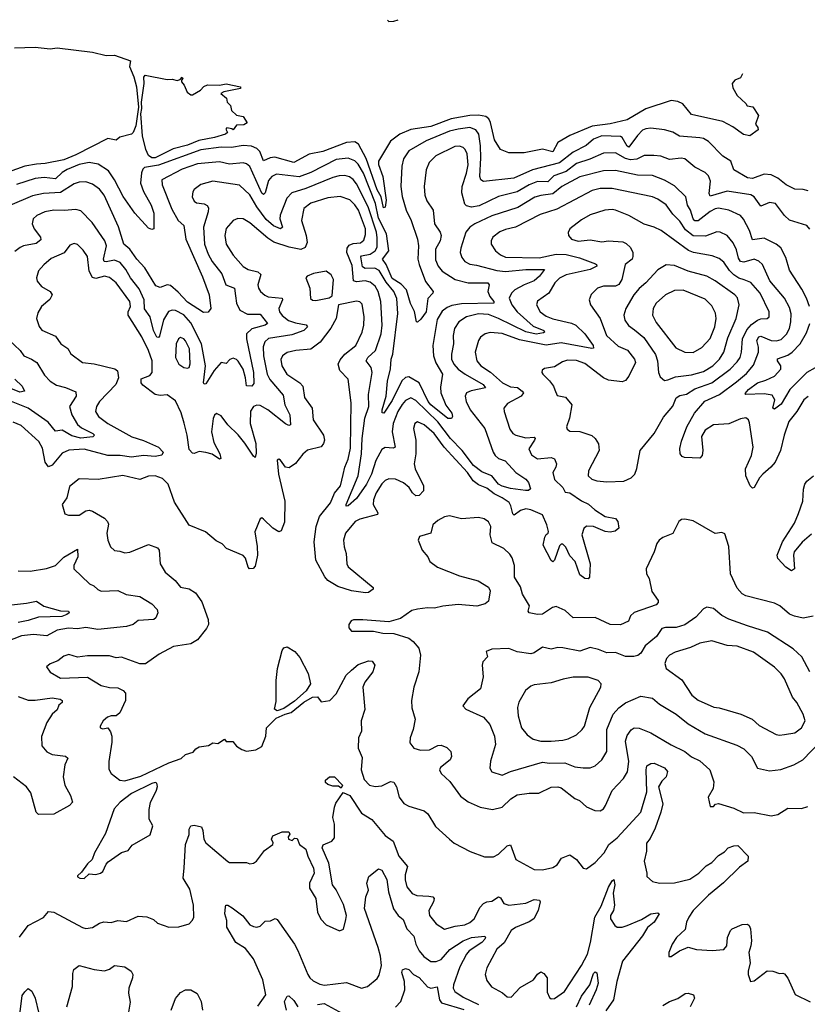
# Model space of a CAD drawing. Extents: x 1678759 to 1859541, y 384609 to 522867.
# Tile 334 of 466: x 1767054 to 1771709, y 514429 to 520252. Entities that reach past the tile are written whole.
import ezdxf

# ---------------------------------------------------------------- set-up
doc = ezdxf.new("R2010")
doc.units = 0

msp = doc.modelspace()

# ---------------------------------------------------------------- linework, layer by layer
at = {"layer": '0CON20XD'}
for points in [[(1769227, 520249.3), (1769235, 520242), (1769265, 520242.9), (1769291, 520252)], [(1767023.6, 520086.4), (1767145, 520090), (1767235, 520080), (1767275.6, 520085.6), (1767485, 520060.6), (1767565, 520040.5), (1767615, 520042.2), (1767708.2, 520008.2), (1767702.1, 519975), (1767727.8, 519915), (1767743.5, 519855), (1767756.7, 519735), (1767739.6, 519625), (1767725, 519584), (1767715, 519574.2), (1767645, 519556.7), (1767625, 519538.8), (1767575, 519548.8), (1767385, 519452.8), (1767315, 519423.7), (1767205, 519401.3), (1767153, 519397), (1767085, 519385.8), (1766935, 519332.4)], [(1771325.3, 519931.5), (1771315, 519907.5), (1771280, 519895), (1771264.4, 519875.6), (1771269.7, 519849.7), (1771294.3, 519804.3), (1771346.4, 519756.4), (1771353.3, 519743.3), (1771386.4, 519736.4), (1771420, 519685), (1771403.3, 519635), (1771417.5, 519615), (1771418.8, 519601.2), (1771370, 519565), (1771332.5, 519572.5), (1771268.8, 519618.8), (1771210, 519650), (1771025, 519691.1), (1770973.6, 519755), (1770945, 519768.4), (1770905.3, 519774.7), (1770754.6, 519725.4), (1770645, 519660.4), (1770545, 519635.2), (1770438.2, 519621.8), (1770305, 519567.5), (1770234.8, 519525.2), (1770205, 519470), (1770145, 519485.4), (1770035, 519465.5), (1769945, 519465.6), (1769896.2, 519485), (1769860.8, 519540.8), (1769836.3, 519645), (1769826.3, 519666.3), (1769809.4, 519679.4), (1769765, 519687.7), (1769715, 519685.4), (1769604, 519666), (1769485, 519620.6), (1769365, 519602.8), (1769300.5, 519575), (1769245, 519533.6), (1769174.1, 519415), (1769174.2, 519395), (1769200.3, 519325), (1769220.9, 519185), (1769215, 519142.5), (1769205, 519140), (1769191.4, 519205), (1769167.3, 519245), (1769102.1, 519432.1), (1769056.1, 519516.1), (1769035, 519530), (1768985, 519526.6), (1768845, 519472), (1768765, 519456.6), (1768675, 519407.4), (1768561.6, 519438.4), (1768535, 519436.1), (1768495, 519417.5), (1768472.7, 519472.7), (1768455, 519490.9), (1768423.6, 519503.6), (1768375, 519508.4), (1768305, 519496.1), (1768245, 519497.4), (1768125, 519482.6), (1767875, 519391.1), (1767791.5, 519378.5), (1767781, 519369), (1767773.1, 519346.9), (1767768.4, 519285), (1767786.5, 519236.5), (1767831.8, 519155), (1767847.4, 519107.4), (1767846.7, 519015), (1767835, 519011.2), (1767815, 519020), (1767735, 519108.5), (1767666.1, 519206.1), (1767615.2, 519305), (1767578.3, 519358.3), (1767518.3, 519398.3), (1767465, 519406.7), (1767405, 519394.8), (1767334, 519366), (1767305, 519348.2), (1767265, 519310.5), (1767198.3, 519318.3), (1767145, 519313.3), (1767035, 519276.7)], [(1767855, 519434.8), (1767834.4, 519435), (1767815, 519449.5), (1767799, 519485), (1767779.4, 519565), (1767770, 519695), (1767775.9, 519725.9), (1767773.8, 519765), (1767790, 519875), (1767788, 519912), (1767795, 519923.3), (1767925, 519897.5), (1767955, 519901.2), (1767985, 519893.3), (1768001.7, 519898.3), (1768015, 519912.5), (1768018.8, 519905), (1768010, 519895), (1768010, 519885), (1768025.7, 519865.7), (1768043.3, 519823.3), (1768065, 519807.5), (1768075, 519807.5), (1768122.5, 519835), (1768142.3, 519857.7), (1768165, 519866.9), (1768234.4, 519864.4), (1768275, 519872.5), (1768360, 519855), (1768360, 519845), (1768260, 519825), (1768242.5, 519815), (1768277, 519787), (1768280, 519765), (1768300, 519745), (1768306.7, 519715), (1768335, 519686.7), (1768375, 519680), (1768398.3, 519641.7), (1768379.3, 519630.7), (1768335, 519627.5), (1768315, 519600), (1768307, 519607), (1768278.3, 519611.7), (1768273.3, 519605), (1768282.5, 519585), (1768270, 519575), (1768205, 519556.2), (1768112.4, 519537.6), (1768045, 519509.1), (1767962, 519488), (1767855, 519434.8)], [(1771715, 519239.1), (1771685, 519248.2), (1771635, 519249.6), (1771585, 519274.7), (1771535, 519314.7), (1771495, 519334.5), (1771455, 519338.5), (1771385, 519313.1), (1771355, 519316), (1771275, 519364.4), (1771257.8, 519415), (1771210, 519445), (1771125, 519531.1), (1771095, 519549.1), (1771075, 519553.2), (1770953.7, 519563.7), (1770915, 519586.7), (1770865, 519600.5), (1770785, 519609.6), (1770755, 519607.1), (1770735, 519598.2), (1770705, 519566.6), (1770655, 519497.6), (1770645, 519503.3), (1770615, 519554.6), (1770605, 519562.2), (1770495, 519564.4), (1770445, 519546.3), (1770402.8, 519507.2), (1770325, 519468.7), (1770245, 519405.9), (1770085, 519364.4), (1769975, 519315.8), (1769795.5, 519295.5), (1769780.5, 519305), (1769774.7, 519325), (1769780.5, 519435), (1769776.9, 519506.9), (1769767.6, 519575), (1769750.7, 519600.7), (1769715, 519613.7), (1769646.2, 519605), (1769595, 519592), (1769456.5, 519535), (1769355, 519476.2), (1769321.6, 519428.4), (1769313.2, 519385), (1769306.4, 519265), (1769313.9, 519206.1), (1769337.8, 519125), (1769368.2, 519065), (1769405.3, 518955), (1769411.7, 518915), (1769407.8, 518835), (1769414.3, 518804.3), (1769453.5, 518703.5), (1769498.1, 518645), (1769495, 518634.3), (1769466.1, 518603.9), (1769456.4, 518525), (1769425, 518480.8), (1769405, 518462.5), (1769400, 518465), (1769387.3, 518527.3), (1769363.9, 518573.9), (1769340.2, 518655), (1769308.8, 518688.8), (1769255, 518721.5), (1769220.8, 518805), (1769198.7, 518835), (1769235.5, 518885), (1769221.3, 518985), (1769175, 519079.3), (1769156.1, 519165), (1769085.5, 519345), (1769055, 519397.3), (1769035, 519418.2), (1768995, 519432.6), (1768925, 519424.8), (1768775, 519347.9), (1768705, 519323), (1768571.4, 519338.6), (1768545, 519323.8), (1768525, 519301.1), (1768505, 519228.6), (1768495, 519219.2), (1768485, 519226.4), (1768415, 519382.9), (1768395, 519399.6), (1768375, 519405.9), (1768295, 519398.3), (1768235, 519411.1), (1768105, 519400), (1768015, 519367.3), (1767893.3, 519305), (1767895.3, 519275), (1767952.3, 519132.3), (1767990.7, 519065), (1768024, 519034), (1768036.6, 518955), (1768135, 518731.9), (1768173.5, 518625), (1768183.1, 518545), (1768167.5, 518522.5), (1768140.3, 518520.3), (1768045, 518581.2), (1767990.6, 518640.6), (1767945, 518679.2), (1767925, 518683.8), (1767885, 518667.5), (1767858.3, 518678.3), (1767793.1, 518785), (1767746.2, 518836.2), (1767705.5, 518895.5), (1767670, 518925), (1767637.8, 519027.8), (1767553.8, 519213.8), (1767525, 519250), (1767485, 519280), (1767445, 519293.3), (1767405, 519292.2), (1767375, 519280.7), (1767295, 519229.3), (1767195, 519223.3), (1767130.3, 519209.7), (1766995, 519153.2)], [(1771725, 519013.3), (1771706.2, 519035), (1771605, 519065.6), (1771574, 519094), (1771521.2, 519165), (1771485, 519170.5), (1771435, 519150), (1771395.2, 519205.2), (1771375, 519217.1), (1771235, 519237.3), (1771135, 519208.1), (1771130, 519225), (1771137.1, 519297.1), (1771125, 519329.2), (1771105, 519348.9), (1771045, 519380), (1770985, 519430), (1770963.4, 519433.4), (1770895, 519424.6), (1770844.1, 519444.1), (1770801.9, 519448.1), (1770745, 519448.7), (1770701.8, 519428.2), (1770665, 519422.8), (1770635, 519431), (1770575, 519464.3), (1770505, 519463.3), (1770423.7, 519426.3), (1770345, 519401.3), (1770284.1, 519355), (1770211.2, 519328.8), (1770175, 519292.6), (1770115, 519294.4), (1770066.2, 519275), (1769995, 519234.8), (1769883.5, 519206.5), (1769769.1, 519150.9), (1769725, 519143.2), (1769695, 519150.9), (1769685, 519161.4), (1769667.6, 519227.6), (1769670.2, 519265), (1769695.5, 519345), (1769704.4, 519394.4), (1769698.6, 519458.6), (1769688, 519485), (1769675, 519496.9), (1769653.5, 519503.5), (1769625, 519501.6), (1769513.3, 519446.7), (1769475, 519407.8), (1769456, 519364), (1769444.6, 519265.4), (1769448.5, 519215), (1769460.4, 519180.4), (1769498.8, 519125), (1769505.4, 519045), (1769538.8, 518995), (1769544.7, 518975), (1769538.7, 518945), (1769511.8, 518895), (1769512.2, 518832.3), (1769526.8, 518795), (1769551.5, 518765), (1769628.9, 518715), (1769705, 518695.3), (1769821.2, 518695), (1769829.2, 518685), (1769820.5, 518645), (1769833.2, 518615), (1769855.9, 518585), (1769855.5, 518575), (1769665, 518571.7), (1769608.6, 518561.4), (1769580.3, 518549.7), (1769551.8, 518528.2), (1769521.3, 518478.7), (1769495.8, 518325), (1769499.6, 518265), (1769512.9, 518222.9), (1769552.7, 518155), (1769541, 518079), (1769543.3, 518045), (1769572.7, 517972.7), (1769607.5, 517925), (1769611.2, 517905), (1769606.7, 517893.3), (1769585, 517894.4), (1769485, 517973.8), (1769468.4, 517995), (1769415.2, 518105.2), (1769355, 518140.9), (1769335, 518136.2), (1769313, 518117), (1769255, 518000.7), (1769206.7, 517925), (1769197.3, 517927.3), (1769195.7, 517945), (1769219.4, 518025), (1769227.9, 518115), (1769246.4, 518186.4), (1769248.8, 518245), (1769259.1, 518275), (1769289, 518515), (1769283.6, 518603.6), (1769266.1, 518645), (1769220, 518700), (1769179.3, 518769.3), (1769153.6, 518783.6), (1769095, 518781), (1769081, 518791), (1769070.2, 518849.8), (1769075, 518856.1), (1769126.1, 518865), (1769155.2, 518885), (1769166.2, 518906.2), (1769167.8, 518962.2), (1769162.6, 518995), (1769114, 519145), (1769045, 519280.4), (1769025, 519307.3), (1769003.5, 519323.5), (1768975, 519330.5), (1768941.5, 519328.5), (1768905, 519318.9), (1768745, 519253), (1768662, 519228), (1768632.6, 519197.4), (1768593.3, 519096.7), (1768591.2, 519075), (1768607.3, 519025), (1768595, 519016.2), (1768555, 519032.7), (1768511.2, 519071.2), (1768455.2, 519145), (1768415, 519215.4), (1768353.3, 519273.3), (1768195, 519297.5), (1768125, 519277.5), (1768085, 519247.5), (1768077.1, 519235), (1768072.7, 519205), (1768085, 519179.2), (1768099.8, 519169.8), (1768145, 519163.8), (1768162.9, 519152.9), (1768170.4, 519140.4), (1768168.7, 519115), (1768140.8, 519025), (1768146.3, 518925), (1768168.2, 518865), (1768191.4, 518821.4), (1768249.1, 518749.1), (1768273.3, 518685), (1768323.4, 518663.4), (1768330.3, 518619.7), (1768334.7, 518575), (1768355, 518534.5), (1768401.2, 518511.2), (1768475, 518510), (1768518.5, 518455), (1768504.2, 518445.8), (1768425.9, 518424.1), (1768395.3, 518395), (1768395.3, 518365), (1768435.5, 518165), (1768438.6, 518101.4), (1768426.1, 518083.9), (1768395, 518086), (1768388.9, 518135), (1768374.2, 518185), (1768345, 518232.7), (1768335, 518243.5), (1768315, 518250.8), (1768297, 518243), (1768275, 518218), (1768245, 518224.2), (1768202.6, 518177.4), (1768155, 518098), (1768145, 518096.2), (1768141.1, 518105), (1768152.9, 518205), (1768128.4, 518335), (1768065, 518459.3), (1768025, 518507.4), (1767975, 518532.5), (1767955, 518534.1), (1767933.6, 518526.4), (1767903.8, 518476.2), (1767879.5, 518380.5), (1767875, 518371.9), (1767865, 518374.4), (1767844.1, 518415), (1767825.1, 518495.1), (1767791.4, 518541.4), (1767790.7, 518595), (1767760.7, 518660.7), (1767708.9, 518725), (1767680.5, 518775), (1767647.1, 518817.1), (1767615, 518830), (1767565, 518819.5), (1767552.6, 518822.6), (1767550.3, 518835), (1767566.7, 518915), (1767558.1, 518945), (1767482, 519052), (1767415, 519121.9), (1767385, 519130.5), (1767316.6, 519123.4), (1767255, 519125.3), (1767203.4, 519116.6), (1767154.4, 519095), (1767133.1, 519075), (1767127.8, 519045), (1767140.4, 519015), (1767177.7, 518965), (1767179.5, 518950.5), (1767151.2, 518928.8), (1767076.2, 518915), (1767056.9, 518905), (1767025, 518880.6)], [(1771722.6, 518555), (1771704.1, 518605), (1771677.8, 518657.8), (1771605, 518770), (1771582, 518845), (1771552.2, 518902.3), (1771525, 518924.6), (1771455, 518960.3), (1771385, 518950.5), (1771368.2, 519005), (1771332.7, 519072.7), (1771314.2, 519094.2), (1771245, 519126.6), (1771185, 519136.7), (1771165, 519133.3), (1771135, 519117.1), (1771065, 519061.6), (1771045, 519063.4), (1771034.9, 519074.9), (1771019.3, 519125), (1771001, 519155), (1770990.9, 519205), (1770925, 519270), (1770865, 519304), (1770795, 519331.6), (1770705, 519332.3), (1770575, 519360), (1770505, 519359.2), (1770365, 519322.7), (1770257.7, 519265), (1770205, 519221.6), (1770135, 519212.7), (1770098.2, 519201.8), (1769997.7, 519142.3), (1769845, 519092.4), (1769745, 519044.7), (1769715.5, 519025), (1769690, 518995), (1769661.7, 518901.7), (1769657.9, 518875), (1769666.4, 518845), (1769685, 518821.8), (1769715, 518806.8), (1769755, 518801.3), (1769875, 518768.4), (1769925, 518763), (1770045, 518775.2), (1770156, 518775), (1770126.4, 518735), (1770095, 518708.4), (1770035, 518684.8), (1769981.1, 518655), (1769961.8, 518635), (1769948, 518605), (1769962.9, 518565), (1769993.8, 518525), (1770088.9, 518438.9), (1770151.1, 518415), (1770155.6, 518405), (1770149.3, 518400.7), (1770107, 518393), (1770045, 518405.4), (1769885, 518485.4), (1769825, 518508.4), (1769765, 518512), (1769694.8, 518495.2), (1769649.6, 518465), (1769624, 518425), (1769615.3, 518385), (1769618.7, 518335), (1769605.3, 518275), (1769607.1, 518245), (1769619.7, 518215), (1769645, 518184.7), (1769686.1, 518155), (1769793.8, 518095), (1769806.7, 518075), (1769723.2, 518056.8), (1769695.7, 518045), (1769687.1, 518025), (1769692.3, 517995), (1769716, 517945), (1769803.9, 517833.9), (1769852.7, 517695), (1769865, 517675.7), (1769885, 517656.7), (1769923.5, 517643.5), (1769985.6, 517575), (1770045.4, 517535), (1770060.9, 517515), (1770072.5, 517477.5), (1770061.7, 517468.3), (1770043, 517467), (1769955, 517478.7), (1769905, 517492.7), (1769885, 517504.8), (1769844.3, 517554.3), (1769818.6, 517565), (1769785, 517577.6), (1769736.6, 517615), (1769668.4, 517705), (1769599.4, 517775), (1769525, 517873), (1769395, 518000), (1769365, 518015.3), (1769335, 518000.3), (1769313.7, 517976.3), (1769289.1, 517935), (1769260.7, 517865), (1769254.8, 517815), (1769274.2, 517725), (1769261.5, 517718.5), (1769215, 517722.1), (1769195, 517710.5), (1769159.4, 517645), (1769133.8, 517565), (1769104.4, 517505), (1769045, 517420), (1768995, 517376.2), (1768984.4, 517374.4), (1768984.4, 517385), (1769054.1, 517554.1), (1769075.2, 517685), (1769077.8, 517775), (1769093.2, 517895), (1769116.7, 517965), (1769115.6, 518035), (1769137.8, 518165), (1769131.5, 518195), (1769102.3, 518235), (1769112.4, 518255), (1769157.2, 518295), (1769190, 518395), (1769197.2, 518445), (1769189, 518585), (1769173.8, 518645), (1769155, 518675.3), (1769125, 518699.2), (1769095, 518706.8), (1769045, 518701.1), (1769027.1, 518707.1), (1769019.2, 518799.2), (1768986.7, 518875), (1768989, 518901), (1769001.9, 518918.1), (1769025, 518929.2), (1769068.1, 518931.9), (1769088.6, 518948.6), (1769098.8, 518981.2), (1769098.2, 519015), (1769056.4, 519126.4), (1769035, 519158), (1769005, 519186), (1768947.4, 519207.4), (1768875, 519199.2), (1768775, 519166.6), (1768732.7, 519135), (1768719.3, 519065), (1768748.1, 518975), (1768754, 518935), (1768740.5, 518905), (1768716.6, 518893.4), (1768646, 518906), (1768555.9, 518935.9), (1768519.9, 518959.9), (1768415, 519051.5), (1768375, 519073.6), (1768343, 519077), (1768315, 519064.4), (1768275, 519018), (1768267.1, 518975), (1768273.8, 518925), (1768315, 518860.5), (1768375, 518792.1), (1768404.8, 518774.8), (1768460.6, 518760.6), (1768478.5, 518745), (1768462.5, 518685), (1768465.4, 518665), (1768478.2, 518645), (1768502.6, 518622.6), (1768523.2, 518613.2), (1768606.2, 518605), (1768608.1, 518595), (1768586.6, 518545), (1768590, 518525), (1768605, 518501.8), (1768643.1, 518473.1), (1768685, 518458.7), (1768747.7, 518447.7), (1768754.5, 518435), (1768733.1, 518415), (1768661.9, 518388.1), (1768523.7, 518366.3), (1768502.1, 518347.9), (1768492.3, 518317.7), (1768494.4, 518265), (1768515.8, 518155), (1768532.6, 518125), (1768611.4, 518031.4), (1768620.5, 517975), (1768650.7, 517915), (1768654.1, 517855.9), (1768645, 517852.9), (1768625, 517862.5), (1768520.4, 517945), (1768475, 517971.3), (1768455, 517973.1), (1768435.7, 517965), (1768417.8, 517937.8), (1768415.8, 517865), (1768449.8, 517745), (1768451.9, 517688.1), (1768445, 517663.8), (1768435, 517670), (1768385, 517748.5), (1768345, 517797.3), (1768285, 517856.7), (1768245, 517909.1), (1768216.6, 517923.4), (1768205, 517914.3), (1768197, 517893), (1768187.5, 517815), (1768202.3, 517752.3), (1768237.5, 517685), (1768243.8, 517656.2), (1768235, 517653.3), (1768192.3, 517682.3), (1768155, 517693.3), (1768115, 517698), (1768085, 517686.2), (1768075, 517688), (1768055, 517710), (1768044.3, 517795), (1768026.5, 517866.5), (1768007.7, 517927.7), (1767975, 517998.5), (1767925, 518033.8), (1767885, 518028.8), (1767855, 518035.4), (1767781.5, 518091.5), (1767771.4, 518105), (1767772.5, 518127.5), (1767822.8, 518147.2), (1767837.3, 518165), (1767836.8, 518235), (1767816.2, 518295), (1767775, 518376.9), (1767694.7, 518505), (1767694.7, 518525), (1767708.3, 518555), (1767704.7, 518585), (1767623.3, 518695), (1767585, 518727.8), (1767555, 518736.1), (1767505, 518722.5), (1767485, 518726.8), (1767465.2, 518765.2), (1767455, 518852), (1767429.5, 518889.5), (1767395, 518922.9), (1767375, 518929.2), (1767351.3, 518918.7), (1767317.3, 518872.7), (1767239.8, 518840.2), (1767196.8, 518803.2), (1767165, 518766), (1767153.1, 518725), (1767157.1, 518705), (1767182.9, 518675), (1767234.1, 518644.1), (1767245.5, 518625), (1767233, 518597), (1767182.5, 518555), (1767161.7, 518518.3), (1767153.3, 518485), (1767168.3, 518438.3), (1767185, 518415.8), (1767265, 518380), (1767297.5, 518335), (1767337.8, 518307.8), (1767357, 518277), (1767425, 518224.4), (1767495, 518216.5), (1767616.8, 518186.8), (1767632, 518175), (1767637.8, 518135), (1767622.2, 518095), (1767526.5, 517995), (1767508.5, 517965), (1767502.9, 517935), (1767520.5, 517905), (1767575.6, 517865), (1767717.8, 517785), (1767785, 517763.5), (1767875, 517723.6), (1767902.5, 517695), (1767893.3, 517676.7), (1767855, 517668.7), (1767785, 517674.1), (1767715, 517665.8), (1767647.5, 517675)], [(1771715, 518024.5), (1771689.5, 518005), (1771647.1, 517935), (1771600.4, 517875), (1771571.8, 517795), (1771550, 517705), (1771518.5, 517635), (1771493.5, 517605), (1771446.5, 517565), (1771426.8, 517543.2), (1771395, 517486.2), (1771385, 517482.5), (1771370.6, 517495), (1771345.4, 517555), (1771343.8, 517595), (1771379.1, 517675), (1771388.6, 517725), (1771367.5, 517867.5), (1771362.5, 517885), (1771346.8, 517896.8), (1771315, 517892.2), (1771245, 517861.5), (1771155, 517855.4), (1771105.7, 517825), (1771083.6, 517786.4), (1771092.5, 517705), (1771087.5, 517675), (1771075, 517660), (1770983.6, 517663.6), (1770969.7, 517669.7), (1770958.6, 517685), (1770955.5, 517715.5), (1770965, 517760), (1770996.9, 517845), (1771043.5, 517925), (1771103.9, 517996.1), (1771190.8, 518035), (1771289.9, 518110.1), (1771349.5, 518160.5), (1771391.6, 518208.4), (1771420.5, 518285), (1771421.7, 518315), (1771410.6, 518355), (1771423, 518377), (1771435, 518380.9), (1771495, 518355.3), (1771527.6, 518352.4), (1771555, 518360.4), (1771587.3, 518392.7), (1771604.1, 518425), (1771611.9, 518465), (1771613.1, 518513.1), (1771605, 518550.8), (1771575.3, 518605), (1771486.9, 518706.9), (1771444.5, 518805), (1771422.9, 518825), (1771395.9, 518835.9), (1771335, 518818.3), (1771315, 518821.9), (1771301.9, 518841.9), (1771290.3, 518890.3), (1771271.6, 518931.6), (1771235.3, 518975.3), (1771195, 518995.6), (1771175, 518997.8), (1771107.6, 518972.4), (1771035, 518973.9), (1770989.3, 519009.3), (1770955, 519060), (1770915, 519101.8), (1770875, 519156.4), (1770825, 519191.2), (1770794.7, 519204.7), (1770555, 519254.7), (1770485, 519254.2), (1770437.8, 519242.2), (1770229.1, 519130.9), (1770129.6, 519100.4), (1769985.2, 519024.8), (1769925, 519012.2), (1769891.6, 518998.4), (1769851.1, 518965), (1769840, 518945), (1769840.5, 518925), (1769866.4, 518885), (1769895, 518861.3), (1769925, 518847.2), (1770125, 518844.1), (1770225, 518866.1), (1770283.9, 518863.9), (1770362.9, 518842.9), (1770457.8, 518807.8), (1770464, 518805), (1770464.3, 518795), (1770425.8, 518775), (1770285, 518743.7), (1770245, 518723.9), (1770217.1, 518695), (1770181.5, 518635), (1770115, 518587.1), (1770107.8, 518565), (1770130.9, 518525), (1770165, 518499.3), (1770205, 518483.8), (1770315, 518458), (1770340.4, 518445), (1770395.2, 518395.2), (1770444.5, 518325), (1770445, 518310), (1770435, 518307.3), (1770255, 518341.4), (1770165, 518327.9), (1770008.9, 518358.9), (1769905, 518397.2), (1769835, 518403.1), (1769806.1, 518393.9), (1769777.5, 518375), (1769765.6, 518355), (1769745.5, 518285), (1769755.5, 518235), (1769780.5, 518205), (1769837.5, 518167.5), (1769907.1, 518105), (1769955, 518081.3), (1769996.8, 518076.8), (1770024.6, 518055), (1770031.5, 518045), (1770018.5, 518025), (1769936.9, 517983.1), (1769915.6, 517955), (1769916.7, 517935), (1769951.1, 517831.1), (1769968.9, 517805), (1769985.8, 517795), (1770045, 517779.3), (1770095, 517784.2), (1770100, 517775), (1770095.9, 517765), (1770062.9, 517715), (1770078.3, 517678.3), (1770115, 517656.1), (1770195, 517662.9), (1770215, 517656), (1770226.7, 517625), (1770222.2, 517605), (1770204.4, 517575), (1770215, 517533.1), (1770263.5, 517485), (1770277.7, 517457.7), (1770305, 517454.5), (1770374.2, 517405.8), (1770417, 517387), (1770453.4, 517353.4), (1770515, 517313.3), (1770575, 517302.5), (1770588.6, 517285), (1770595.8, 517245), (1770573.6, 517226.4), (1770545, 517220.9), (1770515, 517226.2), (1770445, 517255.8), (1770403.9, 517256.1), (1770387.7, 517242.3), (1770377.1, 517205), (1770425.4, 517035), (1770422, 516955), (1770414.2, 516945.8), (1770395, 516946.7), (1770365, 516969.4), (1770337, 517047), (1770305, 517081.4), (1770282.8, 517132.8), (1770265, 517151.4), (1770255, 517150.8), (1770245, 517141.2), (1770215, 517056.2), (1770205, 517046.7), (1770195, 517053.3), (1770148.2, 517145), (1770157.9, 517192.1), (1770165, 517206.7), (1770177.5, 517215), (1770178.8, 517225), (1770169.2, 517265), (1770143.6, 517323.6), (1770075, 517353), (1770045, 517358.7), (1770015, 517348.9), (1769977.5, 517322.5), (1769969.2, 517329.2), (1769957.2, 517377.2), (1769946.5, 517396.5), (1769905.1, 517425.1), (1769857.7, 517447.7), (1769815, 517481.8), (1769765, 517501.6), (1769734.3, 517524.3), (1769700.3, 517575), (1769563.7, 517723.7), (1769504.6, 517805), (1769445, 517856.9), (1769405.8, 517874.2), (1769389.2, 517865), (1769382.2, 517835), (1769396.2, 517765), (1769394.6, 517685), (1769385.4, 517625), (1769391.6, 517595), (1769440.9, 517495), (1769440.6, 517465), (1769415, 517437.5), (1769395, 517435.7), (1769375, 517454.3), (1769356.9, 517485), (1769323.1, 517513.1), (1769275, 517535.4), (1769235, 517536.2), (1769213.9, 517526.1), (1769195, 517506.5), (1769161.4, 517455), (1769145, 517412), (1769142.6, 517385), (1769171.8, 517335), (1769168.1, 517325), (1769065, 517299.2), (1769037.5, 517285), (1768979.6, 517215), (1768967.5, 517175), (1768971.5, 517135), (1768983.8, 517095), (1768986.9, 517035), (1768995, 517015.7), (1769143.3, 516895), (1769143.8, 516885), (1769116.2, 516865), (1769098.2, 516861.8), (1769015, 516874.7), (1768935, 516900), (1768875, 516935.4), (1768856.6, 516956.6), (1768803.7, 517055), (1768794.1, 517165), (1768805.6, 517254.4), (1768826.2, 517313.8), (1768890.3, 517395), (1768915, 517452.5), (1768949.7, 517495), (1768966.6, 517563.4), (1768975.4, 517605), (1768996.2, 517653.8), (1769008.8, 517718.8), (1769013.8, 517986.2), (1768996.3, 518126.3), (1768947, 518177), (1768935.5, 518215), (1768948.7, 518241.3), (1768976.2, 518273.8), (1769041.5, 518325), (1769077.5, 518405), (1769087.8, 518445), (1769090.9, 518495), (1769078.9, 518568.9), (1769065, 518584.4), (1769045, 518587.1), (1768937.5, 518565), (1768924.4, 518485), (1768892.7, 518427.3), (1768830.5, 518345), (1768775, 518304.4), (1768686.4, 518296.4), (1768635, 518284.6), (1768606.7, 518265), (1768597.4, 518242.6), (1768602.9, 518205), (1768633.1, 518155), (1768710, 518105), (1768726.8, 518085), (1768736.9, 518016.9), (1768783.6, 517955), (1768789.6, 517885), (1768849.5, 517795), (1768855.5, 517765), (1768849.6, 517745), (1768835, 517726.7), (1768755, 517706.4), (1768727, 517683), (1768685, 517627.1), (1768647.3, 517602.7), (1768625, 517606.2), (1768595, 517648), (1768585, 517653.3), (1768575, 517647.5), (1768583.5, 517565), (1768621.6, 517405), (1768618.8, 517281.2), (1768600, 517230), (1768585, 517222.9), (1768550, 517245), (1768495, 517299.2), (1768485, 517306), (1768475, 517300), (1768444.2, 517224.2), (1768457, 517137)], [(1770525, 517519.6), (1770625, 517523.3), (1770668, 517542), (1770689.4, 517565), (1770702.4, 517597.6), (1770720.8, 517705), (1770805, 517805.8), (1770858.5, 517901.5), (1770915, 517965.8), (1770935, 518016.4), (1770955, 518030), (1770995, 518038.2), (1771045, 518068.7), (1771145, 518105.2), (1771253.8, 518186.2), (1771295, 518228.2), (1771312.3, 518255), (1771321.3, 518285), (1771327, 518365), (1771352.8, 518417.2), (1771379.9, 518450.1), (1771415, 518475.4), (1771435, 518483.1), (1771472.5, 518485), (1771484.2, 518495), (1771484.3, 518525), (1771429.7, 518635), (1771375, 518697.5), (1771336.3, 518713.7), (1771305, 518723.6), (1771275, 518742.9), (1771248.9, 518768.9), (1771215, 518818.8), (1771189.2, 518839.2), (1771146.2, 518855), (1771036.2, 518876.2), (1771007.3, 518887.3), (1770845.7, 519005.7), (1770805, 519024.6), (1770745, 519041.9), (1770654, 519095), (1770575, 519126.5), (1770555, 519130.5), (1770512.5, 519125), (1770425, 519097.5), (1770375, 519068.2), (1770306, 519015), (1770295.7, 518994.3), (1770296.9, 518975), (1770315, 518954.6), (1770355, 518941.8), (1770425, 518949.5), (1770495, 518938.9), (1770535, 518944.5), (1770618.9, 518938.9), (1770639.1, 518929.1), (1770663.3, 518905), (1770677.1, 518875), (1770678.4, 518851.6), (1770673.5, 518835), (1770633.6, 518805), (1770612.5, 518715), (1770595, 518685.5), (1770575, 518675.4), (1770505, 518676.2), (1770470, 518665), (1770432.4, 518627.6), (1770419.2, 518595), (1770428, 518565), (1770485.9, 518485.9), (1770521.5, 518385), (1770590.9, 518320.9), (1770647.1, 518297.1), (1770687.7, 518245), (1770693.1, 518225), (1770655, 518144.2), (1770635, 518119.2), (1770615, 518110), (1770535, 518119.6), (1770505, 518134.5), (1770395, 518218), (1770345, 518237.2), (1770291.3, 518238.7), (1770261.7, 518228.3), (1770215, 518198.9), (1770155, 518188.8), (1770141.2, 518178.8), (1770140, 518165), (1770146.2, 518155), (1770185.9, 518115.9), (1770209.5, 518085), (1770217, 518063), (1770230.5, 518030.5), (1770279.3, 518019.3), (1770318.1, 517975), (1770304.7, 517895.3), (1770285.7, 517845), (1770289.7, 517829.7), (1770305, 517819.4), (1770365, 517816.9), (1770435, 517793.3), (1770456.1, 517776.1), (1770474.6, 517744.6), (1770478.2, 517705), (1770415.4, 517585), (1770413.9, 517553.9), (1770435.3, 517535.3), (1770465.9, 517525.9), (1770525, 517519.6)], [(1770865, 518119.1), (1770885, 518121.8), (1770930.6, 518139.4), (1771025, 518151.2), (1771095, 518172.2), (1771150.8, 518205), (1771191.1, 518245), (1771216.9, 518285), (1771239.7, 518370.3), (1771288.6, 518485), (1771306.2, 518565), (1771297.5, 518607.5), (1771281.2, 518625), (1771165, 518708.2), (1771115, 518736), (1771005, 518764.7), (1770925, 518798.5), (1770875, 518801.5), (1770825, 518772.2), (1770754.3, 518695.7), (1770715, 518663.3), (1770683.3, 518625), (1770636.1, 518545), (1770625.5, 518505), (1770630, 518475), (1770652.9, 518442.9), (1770687.4, 518417.4), (1770743.6, 518373.6), (1770811.3, 518271.3), (1770824.7, 518235), (1770829.1, 518165), (1770839.7, 518139.7), (1770865, 518119.1)], [(1768805, 518592.2), (1768882.9, 518607.1), (1768901.7, 518618.3), (1768909.4, 518715), (1768895, 518743.8), (1768865, 518764), (1768789.7, 518750.3), (1768752.5, 518735), (1768746.2, 518725), (1768768.1, 518665), (1768773.2, 518603.2), (1768785, 518592.9), (1768805, 518592.2)], [(1771035, 518284.6), (1771085.6, 518314.4), (1771135, 518367.5), (1771163.6, 518435), (1771170, 518485), (1771165.8, 518515.8), (1771145, 518560), (1771105, 518598.9), (1770975, 518651.8), (1770925, 518650), (1770871.9, 518625), (1770816.4, 518575), (1770797.5, 518545), (1770794.5, 518505), (1770815, 518460.6), (1770931.7, 518311.7), (1770985, 518286.2), (1771035, 518284.6)], [(1771755, 518193.3), (1771706.8, 518165), (1771605.8, 518065), (1771555, 517979.1), (1771515, 517949.4), (1771506, 517955), (1771517.6, 518005), (1771500.7, 518030.7), (1771455, 518040.2), (1771346.1, 518036.1), (1771341.7, 518041.7), (1771360.8, 518065), (1771415, 518103.8), (1771465, 518119.4), (1771515, 518144.6), (1771552.9, 518185), (1771553.8, 518205), (1771533.4, 518235), (1771533.3, 518246.7), (1771595, 518269.1), (1771619.3, 518285), (1771666.8, 518335), (1771705, 518400.5), (1771724.7, 518455)], [(1766989.5, 518359.5), (1767057.1, 518295), (1767077.5, 518265), (1767123.9, 518243.9), (1767154.6, 518224.6), (1767200.8, 518150.8), (1767235, 518114.4), (1767271.1, 518091.1), (1767325, 518076.8), (1767385, 518050.8), (1767387.7, 518025), (1767348, 517965), (1767361.4, 517915), (1767395, 517858.8), (1767419.2, 517839.2), (1767485.6, 517805), (1767495.8, 517795), (1767486.2, 517785), (1767415, 517777), (1767362.1, 517792.1), (1767305, 517824.6), (1767265, 517819.4), (1767222, 517872), (1767104.6, 517955), (1767005.3, 517994.7)], [(1768045, 518192), (1768055, 518196.2), (1768062.6, 518217.4), (1768058.1, 518305), (1768035, 518352.2), (1768025, 518364.4), (1768005, 518373.1), (1767991.9, 518365), (1767978.7, 518335), (1767975.8, 518255), (1767995, 518214.5), (1768025, 518195.7), (1768045, 518192)], [(1767025, 518126.8), (1767069.2, 518085), (1767082, 518055), (1767055, 518049.5), (1766972.9, 518082.9)], [(1767647.5, 517675), (1767575, 517675.3), (1767435, 517711.5), (1767343.7, 517706.3), (1767305, 517689.6), (1767245, 517617.3), (1767225, 517606.9), (1767205.2, 517635.2), (1767188.5, 517718.5), (1767168, 517758), (1767062.2, 517852.2), (1767015, 517871.5)], [(1768457, 517137), (1768460, 517085), (1768445, 517020), (1768433.6, 517006.4), (1768412.5, 517005), (1768404, 517015), (1768387.7, 517067.7), (1768375, 517083.3), (1768275.5, 517125.5), (1768251.7, 517151.7), (1768215, 517169.4), (1768153, 517223), (1768055, 517262.9), (1767968.8, 517398.8), (1767931.2, 517505), (1767898.3, 517538.3), (1767854.7, 517554.7), (1767815, 517553.1), (1767765, 517533.8), (1767663.6, 517556.4), (1767517.9, 517532.1), (1767405, 517537.5), (1767349.1, 517490.9), (1767332, 517425), (1767306, 517385), (1767320.8, 517330.8), (1767341.9, 517321.9), (1767405, 517322.9), (1767445, 517346.9), (1767465, 517351.4), (1767485, 517346), (1767555, 517303.3), (1767572.2, 517285), (1767578, 517268), (1767568.9, 517215), (1767575.6, 517175), (1767591.4, 517135), (1767615, 517112.5), (1767645, 517110), (1767675, 517099.2), (1767705, 517102.2), (1767815, 517148.9), (1767868, 517128), (1767877.5, 517115), (1767884.6, 517034.6), (1767914, 516985), (1767972, 516935), (1768005, 516895.7), (1768055.5, 516885.5), (1768093.4, 516863.4), (1768130.3, 516810.3), (1768167.1, 516705), (1768170, 516675), (1768159.1, 516650.9), (1768105, 516583.8), (1768065, 516561.9), (1767963.8, 516545), (1767879.1, 516500.9), (1767797.8, 516442.2), (1767765, 516441.9), (1767655, 516481.9), (1767625, 516477.5), (1767585, 516490.8), (1767455, 516490.8), (1767395, 516481.4), (1767345, 516498.9), (1767315, 516488.9), (1767278.7, 516461.3), (1767235, 516442), (1767212.5, 516425), (1767233.2, 516393.2), (1767295, 516357.8), (1767455, 516364.2), (1767535, 516315.6), (1767585, 516303.5), (1767635, 516300), (1767665, 516284.3), (1767679.4, 516269.4), (1767680, 516225), (1767646.7, 516153.3), (1767625, 516136), (1767595, 516135.8), (1767573, 516127), (1767546.7, 516105), (1767528.8, 516075), (1767530, 516065), (1767545, 516058), (1767575, 516063.8), (1767590.5, 516040.5), (1767598.6, 516015), (1767599.1, 515979.1), (1767580.6, 515865), (1767580, 515820), (1767593.8, 515795), (1767645, 515754.4), (1767675, 515751.3), (1767771, 515779), (1767935, 515856.7), (1768007.7, 515882.3), (1768035, 515906.2), (1768078.8, 515921.2), (1768095, 515940), (1768115, 515951.2), (1768169.3, 515960.7), (1768195, 515976.2), (1768225, 515972.5), (1768265, 515997.5), (1768273.6, 515983.6), (1768313.6, 515983.6), (1768336.1, 515956.1), (1768366.1, 515936.1), (1768395, 515926.7), (1768450, 515935), (1768486.1, 515953.9), (1768508, 516015), (1768512.5, 516065), (1768569.2, 516120.8), (1768623.9, 516146.1), (1768659.4, 516155), (1768734.2, 516215.8), (1768785, 516245.5), (1768815, 516246.7), (1768835, 516218.8), (1768888, 516225), (1768924.6, 516265.4), (1768984.2, 516375.8), (1769015, 516405.5), (1769055, 516438.2), (1769115, 516460.8), (1769138.3, 516458.3), (1769154, 516435), (1769140.8, 516395), (1769093.8, 516335), (1769082.8, 516305), (1769093.4, 516173.4), (1769071.5, 516105), (1769074.4, 516045), (1769055.7, 516004.3), (1769054.6, 515945), (1769078.9, 515888.9), (1769071.8, 515815), (1769089.1, 515759.1), (1769122.5, 515725), (1769155, 515717.9), (1769195, 515720.9), (1769245, 515746.5), (1769265, 515742.9), (1769281.2, 515715), (1769297.8, 515655), (1769325, 515617.5), (1769355, 515601.1), (1769445, 515574.4), (1769465.6, 515555), (1769511.7, 515481.7), (1769593.8, 515405), (1769622.4, 515382.4), (1769717.5, 515332.5), (1769800.9, 515300.9), (1769855, 515300.8), (1769885, 515317.1), (1769935, 515365.7), (1769955, 515372.5), (1769987.1, 515285), (1770095, 515225.8), (1770145, 515224.5), (1770205, 515238.5), (1770230.6, 515255), (1770255.6, 515294.4), (1770305, 515312.5), (1770346, 515286), (1770385, 515233.8), (1770405, 515231.2), (1770455, 515267.1), (1770508.9, 515325), (1770536.3, 515373.7), (1770585, 515414.5), (1770724.7, 515565.3), (1770760.8, 515685), (1770756.4, 515815), (1770761.2, 515838.8), (1770785, 515854.4), (1770805, 515855.4), (1770865, 515828.5), (1770883.8, 515806.2), (1770875.7, 515775), (1770850.4, 515749.6), (1770829.4, 515715), (1770855.3, 515615), (1770842.7, 515565), (1770809.6, 515470.4), (1770779.7, 515410.3), (1770758.1, 515381.9), (1770758.8, 515335), (1770744.4, 515275), (1770761.2, 515205), (1770760, 515185), (1770795, 515156), (1770835.5, 515145.5), (1770925, 515148.2), (1771015, 515168.9), (1771067.8, 515205), (1771112.3, 515247.7), (1771145, 515267.1), (1771185, 515310), (1771219.2, 515330.8), (1771241.2, 515355), (1771275, 515367.3), (1771298.9, 515368.9), (1771360, 515305), (1771357.5, 515275), (1771309.2, 515240.8), (1771213, 515147), (1771125, 515075.4), (1771035.6, 514985), (1771008.1, 514945), (1770995.6, 514915), (1770988.3, 514871.7), (1770936, 514825), (1770910, 514785), (1770890, 514735), (1770891.7, 514711.7), (1770905, 514712.5), (1770953.9, 514746.1), (1771005, 514766.7), (1771055, 514753.3), (1771146.8, 514746.8), (1771215, 514754), (1771234.2, 514775), (1771236.9, 514825), (1771255, 514866), (1771265, 514875.7), (1771325, 514900.8), (1771355, 514904), (1771365.5, 514895.5), (1771374.3, 514875), (1771379.1, 514805), (1771376.5, 514775), (1771363.3, 514735), (1771370.6, 514675), (1771358.8, 514625), (1771358.8, 514605), (1771373.3, 514565), (1771395, 514567.5), (1771472, 514628), (1771505, 514626.2), (1771545, 514611.2), (1771565, 514613.8), (1771575, 514610), (1771595, 514584), (1771637.4, 514487.4), (1771725.9, 514444.1)], [(1771735, 517209.7), (1771678.6, 517161.4), (1771632, 517105), (1771627.3, 517085), (1771633.3, 517005), (1771615, 516993.6), (1771583.3, 517015), (1771535.6, 517065), (1771531.1, 517085), (1771562, 517165), (1771633.4, 517275), (1771657.8, 517332.2), (1771682.7, 517405), (1771686.8, 517475), (1771694.6, 517505), (1771706.9, 517523.1), (1771746.2, 517555)], [(1771744.4, 516724.4), (1771685, 516712.9), (1771634.1, 516724.1), (1771605, 516737.5), (1771547.5, 516785), (1771515, 516802.2), (1771346.7, 516845), (1771325, 516856.7), (1771295, 516890.8), (1771255.6, 516975), (1771245.7, 517135.7), (1771221.7, 517211.7), (1771205, 517218.6), (1771165, 517214.3), (1771035, 517288.5), (1770985, 517298.6), (1770965, 517297.1), (1770950, 517285), (1770915, 517214), (1770855, 517190), (1770834.2, 517175), (1770820, 517155), (1770804.4, 517105), (1770756, 517005), (1770758, 516975), (1770775, 516947.5), (1770790.3, 516870.3), (1770827.3, 516817.3), (1770828.1, 516805), (1770815, 516792.2), (1770685, 516746.2), (1770663.6, 516726.4), (1770652.5, 516695), (1770605, 516673.9), (1770545, 516675.5), (1770456, 516716), (1770325, 516715.5), (1770277.7, 516757.7), (1770225, 516782), (1770203.3, 516776.7), (1770145, 516737.3), (1770115, 516734.6), (1770065, 516744.3), (1770058.8, 516755), (1770067.8, 516785), (1770026.2, 516855), (1770015, 516897.5), (1769978.8, 516955), (1769978.1, 517025), (1769965, 517070), (1769951.9, 517091.9), (1769915, 517124.2), (1769847.5, 517157.5), (1769835.6, 517205), (1769838.2, 517255), (1769825, 517282.5), (1769799.4, 517299.4), (1769765, 517308.8), (1769665, 517300), (1769595, 517318), (1769565, 517312), (1769525, 517290), (1769496.7, 517265), (1769483.3, 517215), (1769417.5, 517195), (1769410, 517175), (1769433.8, 517115), (1769465.5, 517075.5), (1769478.3, 517048.3), (1769522.9, 517015), (1769652.6, 516962.6), (1769763, 516933), (1769825.6, 516895.6), (1769835.7, 516875), (1769825, 516813.8), (1769805, 516798), (1769755.5, 516784.5), (1769645, 516792.9), (1769555, 516784.6), (1769505, 516771.6), (1769465, 516774), (1769405, 516766.1), (1769372.4, 516757.6), (1769305, 516711.4), (1769235, 516690.8), (1769083, 516703), (1769026.1, 516703.9), (1769012.3, 516697.7), (1768998.8, 516675), (1768998.8, 516655), (1769015, 516636.7), (1769145, 516636), (1769200, 516625), (1769265, 516622.5), (1769354, 516595), (1769380, 516575), (1769413.3, 516535), (1769423.3, 516495), (1769413.8, 516395), (1769383.1, 516305), (1769370.6, 516225), (1769371.7, 516181.7), (1769392.2, 516115), (1769380.6, 516055), (1769362.5, 516005), (1769360.8, 515975), (1769383.8, 515945), (1769422.8, 515932.8), (1769475.4, 515934.6), (1769525, 515959.2), (1769545, 515962), (1769578.3, 515948.3), (1769602.5, 515925), (1769606.2, 515895), (1769598.8, 515875), (1769540.3, 515829.7), (1769536.2, 515815), (1769546, 515795), (1769596.2, 515746.2), (1769659.8, 515659.8), (1769703.8, 515626.2), (1769775, 515595.5), (1769848.3, 515581.7), (1769905, 515595.6), (1769956.7, 515645), (1769995, 515667.9), (1770065, 515677.5), (1770122.1, 515677.9), (1770195, 515714.4), (1770235.5, 515715.5), (1770255, 515708.6), (1770335, 515647.1), (1770362, 515635), (1770405, 515597.1), (1770452.5, 515575), (1770485, 515572.9), (1770505, 515586), (1770516.9, 515605), (1770556.1, 515693.9), (1770623.6, 515765), (1770646.7, 515805), (1770653.5, 515865), (1770635.3, 515985), (1770645, 516019.2), (1770667.3, 516052.7), (1770685, 516064.4), (1770715, 516063.1), (1770785, 516035.5), (1770904.1, 515964.1), (1770985, 515923.8), (1771025, 515892.9), (1771075, 515870), (1771132.5, 515815), (1771156.2, 515745), (1771152, 515705), (1771124.2, 515655), (1771135, 515600), (1771155, 515600), (1771167.5, 515612.5), (1771185, 515616), (1771275, 515589.4), (1771332.4, 515562.4), (1771395, 515564.4), (1771495, 515544.3), (1771535, 515552.5), (1771595, 515589.2), (1771675, 515587.5), (1771711.7, 515598.3)], [(1767045, 516993.3), (1767115, 516991.5), (1767213, 517007), (1767265, 517024.6), (1767315, 517073.5), (1767395, 517121.2), (1767396.9, 517075), (1767374.4, 517025), (1767374, 517005), (1767466.2, 516916.2), (1767492, 516905), (1767515, 516882.9), (1767535, 516873.1), (1767635, 516875.6), (1767683.1, 516853.1), (1767765, 516840.5), (1767835, 516797.9), (1767866.7, 516765), (1767870, 516745), (1767858, 516715), (1767846.2, 516705), (1767755, 516699.4), (1767724, 516675), (1767685, 516663.3), (1767515, 516645.3), (1767445, 516657.9), (1767395, 516649.7), (1767343.1, 516653.1), (1767275, 516641.4), (1767215, 516608.8), (1767135.8, 516615.8), (1767065, 516609.2), (1766975, 516572.2)], [(1766935, 516784.7), (1767095, 516801.8), (1767154.2, 516814.2), (1767196.6, 516783.4)], [(1767196.6, 516783.4), (1767295, 516757.1), (1767342.5, 516755), (1767345.8, 516745), (1767332.5, 516735), (1767303.7, 516723.7), (1767165, 516718.1), (1767105, 516698.8), (1767045, 516688.1)], [(1771723.6, 516395), (1771676.5, 516485), (1771625, 516530.6), (1771475, 516630.4), (1771355, 516668.5), (1771246.1, 516706.1), (1771205, 516728.1), (1771155, 516770.6), (1771115, 516778.6), (1771095, 516767.5), (1771050.5, 516719.5), (1770985, 516673.1), (1770935, 516657.1), (1770872, 516658), (1770848.5, 516651.5), (1770818.6, 516605), (1770750.1, 516549.9), (1770724.4, 516505), (1770707.6, 516492.4), (1770683.9, 516486.1), (1770635, 516485.4), (1770575, 516510), (1770525, 516508.5), (1770475, 516528.2), (1770425, 516538.8), (1770365, 516518.2), (1770265, 516537.5), (1770235, 516538.5), (1770195, 516530), (1770145, 516541.4), (1770095, 516508.2), (1770075, 516502.4), (1769994.7, 516514.7), (1769945, 516533.5), (1769845, 516528.6), (1769811.2, 516515), (1769818.8, 516485), (1769791.2, 516455), (1769787.5, 516435), (1769793.3, 516365), (1769777.1, 516295), (1769702, 516235), (1769672.5, 516195), (1769690, 516175), (1769795, 516126.5), (1769833.5, 516085), (1769860.9, 516015), (1769865.4, 515965), (1769837.1, 515867.1), (1769832.5, 515825), (1769845, 515803.8), (1769905, 515784.3)], [(1768575, 516164.2), (1768560, 516175), (1768569.7, 516220.3), (1768569.4, 516345), (1768577.1, 516415), (1768605, 516522.5), (1768615, 516537.5), (1768635, 516542.5), (1768680, 516515), (1768709.7, 516479.7), (1768760, 516385), (1768772.9, 516325), (1768746.6, 516283.4), (1768678.2, 516221.8), (1768615, 516179.4), (1768575, 516164.2)], [(1771545, 516020), (1771575, 516024.5), (1771635.5, 516034.5), (1771675, 516064.3), (1771696.5, 516105), (1771685.6, 516145), (1771648, 516215), (1771621.9, 516245), (1771574.5, 516355), (1771555, 516384.4), (1771515, 516423.1), (1771391.9, 516511.9), (1771295, 516547.5), (1771235, 516551.1), (1771145, 516578.8), (1771075, 516564.7), (1771019.7, 516540.3), (1770928.5, 516511.5), (1770895, 516494.5), (1770877.3, 516475), (1770867.8, 516445), (1770875.8, 516415), (1770967.3, 516347.3), (1771027.1, 516257.1), (1771065, 516227.9), (1771156.9, 516186.9), (1771187.6, 516182.4), (1771316.2, 516145), (1771384.2, 516115), (1771425, 516079.1), (1771525, 516025.6), (1771545, 516020)], [(1770195, 515984.7), (1770265, 515990.8), (1770295, 516000), (1770345, 516022.9), (1770379.4, 516055), (1770392.2, 516075), (1770424.5, 516185), (1770488.9, 516305), (1770490, 516325), (1770473.9, 516343.9), (1770415, 516363.9), (1770325, 516364), (1770266.9, 516353.1), (1770195, 516330), (1770095, 516318.9), (1770075, 516311.4), (1770042.9, 516285), (1770005, 516216.2), (1769996.5, 516185), (1769999.6, 516135), (1770020.5, 516065), (1770053.6, 516023.6), (1770088.2, 515998.2), (1770135, 515986), (1770195, 515984.7)], [(1767045, 516248.8), (1767105, 516228.5), (1767145, 516227.9), (1767245, 516241.4), (1767294.2, 516234.2), (1767305.7, 516225), (1767305.8, 516215), (1767285, 516198), (1767275, 516171.1), (1767245.3, 516144.7), (1767215, 516096.2), (1767182.9, 516012.9), (1767185, 515958), (1767215, 515922.1), (1767245, 515907.5), (1767325, 515897.3), (1767338.1, 515885), (1767320.7, 515845), (1767310.4, 515775), (1767321.5, 515725), (1767354.4, 515665), (1767365.4, 515625), (1767349.2, 515605), (1767255, 515553.3), (1767165, 515551.9), (1767150.5, 515565), (1767119.1, 515679.1), (1767093.6, 515715), (1767018.1, 515775)], [(1769905, 515784.3), (1769955, 515805.4), (1770145, 515861.5), (1770185, 515855.6), (1770276.6, 515856.6), (1770335.5, 515834.5), (1770385, 515827.9), (1770425, 515827.3), (1770455, 515838.8), (1770495.5, 515875), (1770523.6, 515925), (1770524.1, 516055), (1770561.8, 516145), (1770595, 516182.5), (1770635, 516212.7), (1770725, 516252.5), (1770795, 516240.5), (1770835, 516204.5), (1770935, 516144.4), (1771005, 516087.1), (1771105, 516028.8), (1771292.5, 515962.5), (1771335, 515939.4), (1771378.6, 515895), (1771415, 515826.2), (1771485, 515810), (1771552.6, 515817.4), (1771628.8, 515845), (1771682, 515875), (1771785, 515982.1)], [(1768955, 515707.5), (1768939.3, 515719.3), (1768905, 515720), (1768875, 515729.6), (1768861.9, 515741.9), (1768861.4, 515755), (1768885, 515774.2), (1768915.7, 515775), (1768962.5, 515725), (1768955, 515707.5)], [(1767435, 515173.8), (1767465, 515200), (1767505, 515196.7), (1767532.5, 515205), (1767546.2, 515215), (1767565, 515257.5), (1767577.7, 515272.3), (1767655, 515328), (1767695, 515338.8), (1767719.4, 515370.6), (1767825, 515432), (1767840.6, 515485), (1767819.2, 515525), (1767819.3, 515580.7), (1767827.7, 515622.3), (1767862, 515695), (1767867.7, 515717.7), (1767865, 515736.7), (1767855, 515741.2), (1767835, 515735.7), (1767715, 515675.5), (1767648, 515625), (1767611.9, 515585), (1767560.8, 515439.2), (1767496.2, 515325), (1767482.5, 515285), (1767455, 515260), (1767420, 515210), (1767395, 515190), (1767395, 515182.5), (1767410, 515175), (1767435, 515173.8)], [(1768981.2, 514931.2), (1768985.5, 514955), (1768968.8, 515018.8), (1768925.5, 515105.5), (1768902.5, 515135), (1768881.4, 515265), (1768841.4, 515355), (1768848.1, 515371.9), (1768898, 515395), (1768915.4, 515414.6), (1768914.4, 515495), (1768905.5, 515535), (1768915.4, 515594.6), (1768921.8, 515618.2), (1768965, 515682.5), (1769005, 515663.5), (1769075, 515559.4), (1769135, 515523.1), (1769215, 515428.1), (1769260.8, 515395), (1769295.5, 515305), (1769346.2, 515245), (1769332.5, 515195), (1769331.8, 515165), (1769343.1, 515125), (1769373.9, 515083.9), (1769402, 515072), (1769471.5, 515068.5), (1769495.7, 515065.7), (1769504.1, 515054.1), (1769500.6, 515035), (1769473.1, 514985), (1769476.5, 514955), (1769514.8, 514904.8), (1769565, 514873.5), (1769628.1, 514891.9), (1769685, 514899.7), (1769715, 514913.2), (1769740, 514935), (1769776.1, 515003.9), (1769795, 515026.2), (1769815, 515035.5), (1769845, 515038.5), (1769885, 515064.2), (1769895, 515060), (1769915.8, 515025), (1769945, 515016.4), (1770045, 515027.8), (1770095, 515049.1), (1770126.7, 515045), (1770130, 515035), (1770118.2, 514985), (1770093.5, 514935), (1770065, 514916.2), (1769985, 514884), (1769959.2, 514865), (1769916.8, 514793.2), (1769874.6, 514755), (1769815.5, 514645), (1769804.4, 514605), (1769815, 514570), (1769843.4, 514533.4), (1769907.1, 514497.1), (1769935, 514473.1), (1769958.7, 514471.3), (1770012.2, 514527.8), (1770090.5, 514575), (1770115, 514608.6), (1770135, 514620.8), (1770151.7, 514611.7), (1770171.1, 514585), (1770171.2, 514501.2), (1770185, 514468.8), (1770195, 514462), (1770215, 514464), (1770275, 514504.4), (1770375, 514658.9), (1770409.5, 514725), (1770428, 514795), (1770452.5, 514945), (1770491, 515009), (1770535, 515122.5), (1770555, 515160), (1770565, 515167.5), (1770571.5, 515135), (1770562.8, 515087.2), (1770569.5, 515015), (1770564.1, 514985), (1770546.1, 514955), (1770545.4, 514935), (1770572.5, 514895), (1770585, 514886.5), (1770615, 514886.2), (1770645, 514894.7), (1770729, 514931), (1770785, 514965.3), (1770825, 514970), (1770833.6, 514963.6), (1770805, 514916), (1770765, 514884.3), (1770736.1, 514835), (1770617.1, 514685), (1770583.8, 514565), (1770564.5, 514455), (1770518.6, 514391.4)], [(1767053.6, 514826.4), (1767104.6, 514895.4), (1767195, 514943.3), (1767225, 514978.6), (1767255, 514974.5), (1767425, 514883.1), (1767445, 514878.5), (1767485, 514883.1), (1767525, 514909.2), (1767552.3, 514917.7), (1767595, 514913.1), (1767635, 514924.3), (1767685, 514918.6), (1767755, 514950.6), (1767805, 514947.5), (1767845, 514931.2), (1767868.8, 514908.8), (1767935, 514886), (1767995, 514887.5), (1768055, 514906), (1768075, 514926.2), (1768083.1, 514945), (1768081.4, 515015), (1768059.6, 515109.6), (1768020.8, 515175), (1768026.9, 515236.9), (1768033.9, 515373.9), (1768056.3, 515433.7), (1768055.6, 515465), (1768065, 515485.6), (1768085, 515488.5), (1768128.5, 515478.5), (1768137.3, 515457.3), (1768142.9, 515405), (1768154.4, 515385), (1768285, 515273.8), (1768295, 515268.8), (1768395, 515267.5), (1768415, 515260), (1768435, 515263.3), (1768453.3, 515275), (1768500.3, 515339.7), (1768550, 515375), (1768552.5, 515385), (1768542.5, 515405), (1768550, 515425), (1768605, 515450), (1768645, 515450), (1768650, 515435), (1768640.7, 515419.3), (1768643.3, 515405), (1768665, 515397.5), (1768678.3, 515411.7), (1768695, 515410), (1768707.5, 515375), (1768745, 515347.5), (1768756.9, 515305), (1768791.2, 515235), (1768793.8, 515205), (1768766.4, 515146.4), (1768766.4, 515116.4), (1768804.3, 515055), (1768814.4, 514975), (1768833.7, 514933.7), (1768865, 514900), (1768945, 514864), (1768967, 514873), (1768981.2, 514931.2)], [(1768462, 514418), (1768508.8, 514485), (1768491.5, 514575), (1768435, 514698.5), (1768389.5, 514759.5), (1768331.2, 514795), (1768277.6, 514885), (1768277.7, 514925), (1768266.2, 514965), (1768270, 515005), (1768273.3, 515015), (1768285, 515015.8), (1768309.5, 515000.5), (1768372, 514952), (1768415, 514898.8), (1768435, 514889.6), (1768455, 514886.4), (1768475, 514891.4), (1768505, 514921.4), (1768536.6, 514923.4), (1768564.1, 514935.9), (1768575, 514930), (1768677.7, 514785), (1768698.4, 514748.4), (1768756.4, 514605), (1768768.5, 514585), (1768788.5, 514568.5), (1768828.3, 514548.3), (1768855, 514542.8), (1768985, 514557.8), (1769075, 514525.6), (1769110, 514535), (1769167.8, 514582.2), (1769178.8, 514601.2), (1769191.8, 514658.2), (1769187.4, 514715), (1769173.4, 514765), (1769091.7, 514995), (1769099.4, 515065), (1769115.8, 515105), (1769106.7, 515145), (1769118.1, 515185), (1769175, 515230), (1769195, 515223.3), (1769225, 515168), (1769233.4, 515095), (1769264.2, 514994.2), (1769290.4, 514955), (1769321.2, 514931.2), (1769343.2, 514875), (1769382.9, 514832.9), (1769395.9, 514785), (1769415.3, 514745), (1769442, 514712), (1769485, 514682.7), (1769515, 514682.2), (1769545, 514694.7), (1769596.6, 514753.4), (1769675, 514804.8), (1769725, 514824.3), (1769802.9, 514832.9), (1769807.1, 514825), (1769802.7, 514815), (1769786.1, 514795), (1769711.5, 514745), (1769695, 514725.7), (1769655, 514650), (1769617.8, 514545), (1769616, 514525), (1769625.3, 514505.3), (1769675, 514472.5), (1769765, 514428)], [(1767333.6, 514415), (1767366.2, 514535), (1767367.5, 514612.5), (1767374.6, 514635.4), (1767405, 514658), (1767495, 514634.4), (1767555, 514626.7), (1767585, 514636.9), (1767615, 514658.5), (1767675, 514651.4), (1767713.8, 514625), (1767722.9, 514605), (1767721.1, 514585), (1767698.9, 514525), (1767697.8, 514495), (1767707.2, 514442.8), (1767690, 514335)], [(1769275, 514412.9), (1769306.2, 514445), (1769331.4, 514515), (1769328.9, 514565), (1769312.4, 514617.6), (1769317.1, 514632.9), (1769335, 514641.4), (1769355, 514634.3), (1769382.5, 514605), (1769415, 514588.5), (1769465, 514532.1), (1769485, 514524.6), (1769522.1, 514532.1), (1769534.8, 514455), (1769547.5, 514437.5), (1769678.3, 514398.3)], [(1770344.9, 514415.1), (1770375, 514478.2), (1770423.6, 514545), (1770445, 514610.8), (1770455, 514621.9), (1770466.2, 514615), (1770473.4, 514555), (1770461.9, 514515), (1770420.2, 514425)], [(1767057.4, 514385), (1767067.9, 514482.1), (1767085, 514503.3), (1767105, 514522.5), (1767125, 514506.2), (1767144.7, 514465), (1767168.1, 514375)], [(1767948.5, 514395), (1767975.4, 514464.6), (1768005, 514500), (1768035, 514515.6), (1768065, 514515.6), (1768103.6, 514493.6), (1768126, 514446), (1768135.4, 514395.4)], [(1770855, 514422.5), (1770895, 514445.5), (1770945, 514463.5), (1770987.3, 514492.7), (1771005, 514494.6), (1771036.2, 514485), (1771042.7, 514465), (1771017.3, 514415)], [(1768631.2, 514395), (1768618.8, 514445), (1768635, 514476.7), (1768645, 514480), (1768675, 514452.5), (1768698.1, 514415)], [(1768815, 514428.4), (1768854.4, 514434.4), (1768982.7, 514362.7)]]:
    msp.add_lwpolyline(points, dxfattribs=at)

doc.saveas('drawing.dxf')
